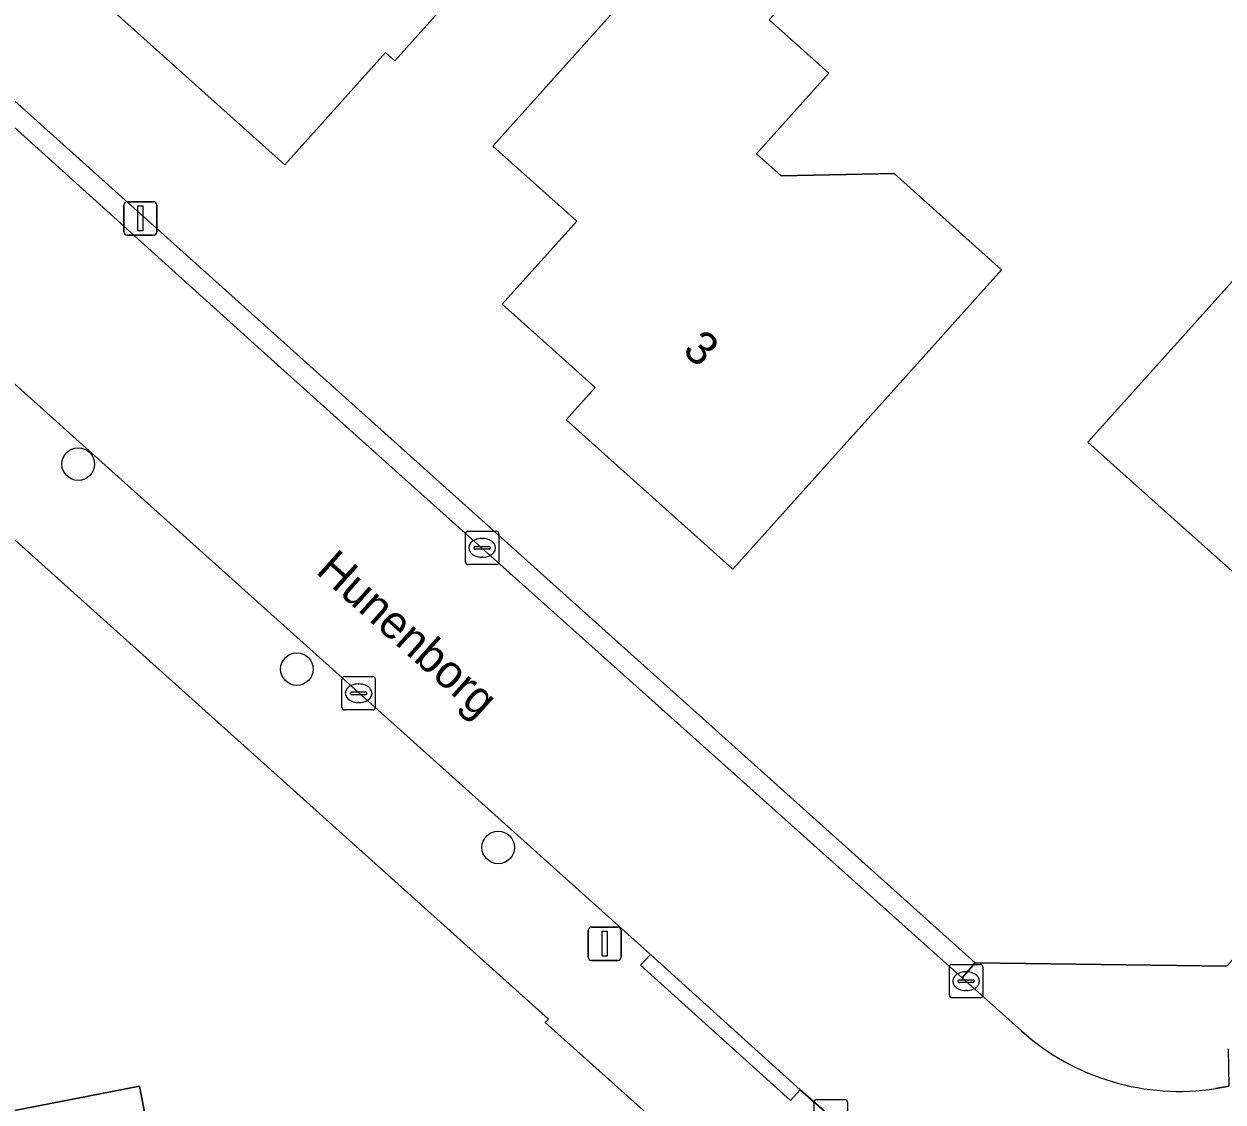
# Model space of a CAD drawing. Extents: x 157648 to 158502, y 379212 to 380938.
# Drawn here: x 158339.88 to 158375.88, y 380282.6 to 380314.96 of the extents above; entities that cross this region are included whole.
import ezdxf

# ---------------------------------------------------------------- set-up
doc = ezdxf.new("R2010")
doc.units = 0
for name, color, linetype in [('IMGEO_Boom', 7, 'Continuous'), ('IMGEO_Erf', 7, 'Continuous'), ('IMGEO_Kolk', 7, 'Continuous'), ('IMGEO_Lichtmast', 7, 'Continuous'), ('IMGEO_Openbare_ruimte_label', 7, 'Continuous'), ('IMGEO_Pand', 7, 'Continuous'), ('IMGEO_Pand_nummerreeks', 7, 'Continuous'), ('IMGEO_Rijbaan_lokaal_open', 7, 'Continuous'), ('IMGEO_Voetpad_open', 7, 'Continuous')]:
    doc.layers.add(name, color=color, linetype=linetype)

msp = doc.modelspace()

# ---------------------------------------------------------------- linework, layer by layer
at = {"layer": 'IMGEO_Boom'}
for centre in [(158341.512, 380301.744), (158348.077, 380295.59), (158354.121, 380290.236)]:
    msp.add_circle(centre, 0.489, dxfattribs=at)
at = {"layer": 'IMGEO_Erf'}
for points in [[(158355.447, 380318.787), (158354.355, 380317.57), (158351.014, 380313.849), (158350.736, 380314.098), (158347.711, 380310.729), (158340.792, 380316.939), (158342.332, 380318.654), (158343.34, 380319.777), (158340.742, 380322.142), (158344.082, 380325.864), (158347.027, 380329.146), (158351.947, 380324.73), (158353.898, 380322.979), (158352.505, 380321.427)], [(158364.043, 380313.479), (158361.873, 380311.061), (158362.614, 380310.396), (158366.008, 380310.469), (158369.233, 380307.574), (158366.877, 380304.95), (158364.506, 380302.309), (158361.166, 380298.587), (158356.164, 380303.077), (158357.031, 380304.043), (158355.752, 380305.191), (158354.244, 380306.544), (158356.477, 380309.032), (158353.964, 380311.288), (158357.304, 380315.009), (158359.55, 380317.511), (158358.771, 380318.21), (158361.051, 380320.752), (158364.534, 380317.626), (158362.253, 380315.085)], [(158388.658, 380309.781), (158386.027, 380306.778), (158387.003, 380305.924), (158384.635, 380303.221), (158386.662, 380301.445), (158383.239, 380297.562), (158381.298, 380299.274), (158378.522, 380296.432), (158374.419, 380300.086), (158371.82, 380302.401), (158374.502, 380305.388), (158383.041, 380314.899)], [(158329.622, 380280.401), (158343.351, 380283.073), (158344.504, 380277.15), (158349.423, 380278.107), (158350.945, 380270.286), (158344.65, 380269.061), (158343.781, 380273.526), (158338.235, 380272.446), (158335.451, 380267.512), (158332.252, 380266.889), (158331.428, 380271.121)]]:
    msp.add_lwpolyline(points, close=True, dxfattribs=at)
for points in [[(158355.536, 380284.979), (158355.63, 380285.086), (158319.878, 380317.192), (158319.785, 380317.098), (158313.914, 380322.39), (158312.921, 380322.194), (158264.365, 380312.705), (158256.222, 380311.09), (158254.843, 380310.82), (158258.955, 380273.913), (158254.984, 380250), (158254.861, 380249.262), (158262.709, 380236.893), (158282.59, 380240.787), (158328.358, 380249.669)], [(158328.87, 380322.271), (158368.445, 380286.775), (158375.993, 380286.676), (158378.309, 380289.272), (158394.201, 380307.087)], [(158362.946, 380278.347), (158355.536, 380284.979)]]:
    msp.add_lwpolyline(points, dxfattribs=at)
at = {"layer": 'IMGEO_Kolk'}
for p, q in [((158353.14, 380298.803), (158353.14, 380299.655)), ((158353.215, 380299.729), (158354.067, 380299.729)), ((158353.628, 380299.509), (158353.653, 380299.509)), ((158354.141, 380299.655), (158354.141, 380298.803)), ((158353.399, 380299.223), (158353.399, 380299.235)), ((158353.837, 380299.186), (158353.439, 380299.186)), ((158353.442, 380299.272), (158353.84, 380299.272)), ((158353.883, 380299.235), (158353.883, 380299.223)), ((158354.067, 380298.729), (158353.215, 380298.729)), ((158353.651, 380298.949), (158353.626, 380298.949)), ((158349.431, 380294.438), (158349.431, 380295.29)), ((158349.506, 380295.364), (158350.358, 380295.364)), ((158349.919, 380295.144), (158349.944, 380295.144)), ((158350.432, 380295.29), (158350.432, 380294.438)), ((158349.69, 380294.858), (158349.69, 380294.87)), ((158350.128, 380294.821), (158349.73, 380294.821)), ((158349.733, 380294.907), (158350.131, 380294.907)), ((158350.174, 380294.87), (158350.174, 380294.858)), ((158349.942, 380294.584), (158349.917, 380294.584)), ((158350.358, 380294.364), (158349.506, 380294.364)), ((158367.668, 380285.798), (158367.668, 380286.65)), ((158367.743, 380286.724), (158368.595, 380286.724)), ((158368.156, 380286.504), (158368.181, 380286.504)), ((158368.669, 380286.65), (158368.669, 380285.798)), ((158367.927, 380286.218), (158367.927, 380286.23)), ((158368.365, 380286.181), (158367.967, 380286.181)), ((158367.97, 380286.267), (158368.368, 380286.267)), ((158368.411, 380286.23), (158368.411, 380286.218)), ((158368.179, 380285.944), (158368.154, 380285.944)), ((158368.595, 380285.724), (158367.743, 380285.724)), ((158363.604, 380281.743), (158363.604, 380282.595)), ((158363.679, 380282.669), (158364.531, 380282.669)), ((158364.605, 380282.595), (158364.605, 380281.743))]:
    msp.add_line(p, q, dxfattribs=at)
for points in [[(158353.14, 380298.803), (158353.14, 380299.655)], [(158353.215, 380299.729), (158354.067, 380299.729)], [(158354.141, 380299.655), (158354.141, 380298.803)], [(158354.067, 380298.729), (158353.215, 380298.729)], [(158349.431, 380294.438), (158349.431, 380295.29)], [(158349.506, 380295.364), (158350.358, 380295.364)], [(158350.432, 380295.29), (158350.432, 380294.438)], [(158350.358, 380294.364), (158349.506, 380294.364)], [(158367.668, 380285.798), (158367.668, 380286.65)], [(158367.743, 380286.724), (158368.595, 380286.724)], [(158368.669, 380286.65), (158368.669, 380285.798)], [(158368.595, 380285.724), (158367.743, 380285.724)], [(158363.604, 380281.743), (158363.604, 380282.595)], [(158363.679, 380282.669), (158364.531, 380282.669)], [(158364.605, 380282.595), (158364.605, 380281.743)]]:
    msp.add_lwpolyline(points, dxfattribs=at)
for centre, radius, start, end in [((158353.217, 380299.653), 0.0765, 91.552, 178.448), ((158353.217, 380299.653), 0.0765, 91.552, 178.448), ((158354.065, 380299.653), 0.0765, 1.552, 88.448), ((158354.065, 380299.653), 0.0765, 1.552, 88.448), ((158353.439, 380299.232), 0.0403, 85.8775, 175.7526), ((158353.436, 380299.222), 0.0366, 178.938, 274.7102), ((158353.84, 380299.229), 0.043, 264.8664, 352.4533), ((158353.844, 380299.234), 0.0386, 1.7309, 96.639), ((158353.217, 380298.805), 0.0765, 181.552, 268.448), ((158353.217, 380298.805), 0.0765, 181.552, 268.448), ((158354.065, 380298.805), 0.0765, 271.552, 358.448), ((158354.065, 380298.805), 0.0765, 271.552, 358.448), ((158349.508, 380295.288), 0.0765, 91.552, 178.448), ((158349.508, 380295.288), 0.0765, 91.552, 178.448), ((158350.356, 380295.288), 0.0765, 1.552, 88.448), ((158350.356, 380295.288), 0.0765, 1.552, 88.448), ((158349.73, 380294.867), 0.0403, 85.8775, 175.7526), ((158349.727, 380294.857), 0.0366, 178.938, 274.7102), ((158350.131, 380294.864), 0.043, 264.8664, 352.4533), ((158350.135, 380294.869), 0.0386, 1.7309, 96.639), ((158349.508, 380294.44), 0.0765, 181.552, 268.448), ((158349.508, 380294.44), 0.0765, 181.552, 268.448), ((158350.356, 380294.44), 0.0765, 271.552, 358.448), ((158350.356, 380294.44), 0.0765, 271.552, 358.448), ((158367.745, 380286.648), 0.0765, 91.552, 178.448), ((158367.745, 380286.648), 0.0765, 91.552, 178.448), ((158368.593, 380286.648), 0.0765, 1.552, 88.448), ((158368.593, 380286.648), 0.0765, 1.552, 88.448), ((158367.967, 380286.227), 0.0403, 85.8775, 175.7526), ((158367.964, 380286.217), 0.0366, 178.938, 274.7102), ((158368.368, 380286.224), 0.043, 264.8664, 352.4533), ((158368.372, 380286.229), 0.0386, 1.7309, 96.639), ((158367.745, 380285.8), 0.0765, 181.552, 268.448), ((158367.745, 380285.8), 0.0765, 181.552, 268.448), ((158368.593, 380285.8), 0.0765, 271.552, 358.448), ((158368.593, 380285.8), 0.0765, 271.552, 358.448), ((158363.681, 380282.593), 0.0765, 91.552, 178.448), ((158363.681, 380282.593), 0.0765, 91.552, 178.448), ((158364.529, 380282.593), 0.0765, 1.552, 88.448), ((158364.529, 380282.593), 0.0765, 1.552, 88.448)]:
    msp.add_arc(centre, radius, start, end, dxfattribs=at)
for centre, major_axis, ratio, start_param, end_param in [((158353.627, 380299.229), (-0.387, 0.002), 0.722429, 4.712389, 7.853982), ((158353.652, 380299.229), (-0.39, 0.002), 0.717154, 1.570796, 4.712389), ((158349.918, 380294.864), (-0.387, 0.002), 0.722429, 4.712389, 7.853982), ((158349.943, 380294.864), (-0.39, 0.002), 0.717154, 1.570796, 4.712389), ((158368.155, 380286.224), (-0.387, 0.002), 0.722429, 4.712389, 7.853982), ((158368.18, 380286.224), (-0.39, 0.002), 0.717154, 1.570796, 4.712389)]:
    msp.add_ellipse(centre, major_axis=major_axis, ratio=ratio, start_param=start_param, end_param=end_param, dxfattribs=at)
at = {"layer": 'IMGEO_Lichtmast'}
for p, q in [((158342.884, 380308.72), (158342.884, 380309.52)), ((158342.884, 380309.52), (158342.884, 380308.72)), ((158342.984, 380309.62), (158343.774, 380309.62)), ((158343.774, 380309.62), (158342.984, 380309.62)), ((158343.874, 380309.52), (158343.874, 380308.72)), ((158343.874, 380308.72), (158343.874, 380309.52)), ((158343.774, 380308.62), (158342.984, 380308.62)), ((158342.984, 380308.62), (158343.774, 380308.62)), ((158356.824, 380286.947), (158356.824, 380287.747)), ((158356.824, 380287.747), (158356.824, 380286.947)), ((158356.924, 380287.847), (158357.714, 380287.847)), ((158357.714, 380287.847), (158356.924, 380287.847)), ((158357.814, 380287.747), (158357.814, 380286.947)), ((158357.814, 380286.947), (158357.814, 380287.747)), ((158357.714, 380286.847), (158356.924, 380286.847)), ((158356.924, 380286.847), (158357.714, 380286.847))]:
    msp.add_line(p, q, dxfattribs=at)
for points in [[(158343.304, 380309.495), (158343.454, 380309.495), (158343.454, 380308.745), (158343.304, 380308.745), (158343.304, 380309.495)], [(158357.244, 380287.722), (158357.394, 380287.722), (158357.394, 380286.972), (158357.244, 380286.972), (158357.244, 380287.722)]]:
    msp.add_lwpolyline(points, dxfattribs=at)
for centre, start, end in [((158342.984, 380309.52), 90, 180), ((158342.984, 380309.52), 90, 180), ((158343.774, 380309.52), 0, 90), ((158343.774, 380309.52), 360, 90), ((158342.984, 380308.72), 180, 270), ((158342.984, 380308.72), 180, 270), ((158343.774, 380308.72), 270, 0), ((158343.774, 380308.72), 270, 0), ((158356.924, 380287.747), 90, 180), ((158356.924, 380287.747), 90, 180), ((158357.714, 380287.747), 0, 90), ((158357.714, 380287.747), 360, 90), ((158356.924, 380286.947), 180, 270), ((158356.924, 380286.947), 180, 270), ((158357.714, 380286.947), 270, 0), ((158357.714, 380286.947), 270, 0)]:
    msp.add_arc(centre, 0.1, start, end, dxfattribs=at)
at = {"layer": 'IMGEO_Pand'}
for points in [[(158352.505, 380321.427), (158353.898, 380322.979), (158351.947, 380324.73), (158347.027, 380329.146), (158344.082, 380325.864), (158340.742, 380322.142), (158343.34, 380319.777), (158342.332, 380318.654), (158340.792, 380316.939), (158347.711, 380310.729), (158350.736, 380314.098), (158351.014, 380313.849), (158354.355, 380317.57), (158355.447, 380318.787)], [(158361.873, 380311.061), (158364.043, 380313.479), (158362.253, 380315.085), (158364.534, 380317.626), (158361.051, 380320.752), (158358.771, 380318.21), (158359.55, 380317.511), (158357.304, 380315.009), (158353.964, 380311.288), (158356.477, 380309.032), (158354.244, 380306.544), (158355.752, 380305.191), (158357.031, 380304.043), (158356.164, 380303.077), (158361.166, 380298.587), (158364.506, 380302.309), (158366.877, 380304.95), (158369.233, 380307.574), (158366.008, 380310.469), (158362.614, 380310.396)], [(158386.662, 380301.445), (158384.635, 380303.221), (158387.003, 380305.924), (158386.027, 380306.778), (158388.658, 380309.781), (158383.041, 380314.899), (158374.502, 380305.388), (158371.82, 380302.401), (158374.419, 380300.086), (158378.522, 380296.432), (158381.298, 380299.274), (158383.239, 380297.562)], [(158343.351, 380283.073), (158329.622, 380280.401), (158331.428, 380271.121), (158332.252, 380266.889), (158335.451, 380267.512), (158338.235, 380272.446), (158343.781, 380273.526), (158344.65, 380269.061), (158350.945, 380270.286), (158349.423, 380278.107), (158344.504, 380277.15)]]:
    msp.add_lwpolyline(points, close=True, dxfattribs=at)
at = {"layer": 'IMGEO_Rijbaan_lokaal_open'}
for points in [[(158369.829, 380284.728), (158368.046, 380286.323), (158351.223, 380301.374), (158347.107, 380305.076), (158338.137, 380313.159), (158333.974, 380316.904), (158322.192, 380327.468)], [(158315.578, 380325.699), (158316.461, 380324.918), (158316.931, 380324.502), (158319.899, 380321.823), (158358.695, 380287.026), (158363.19, 380282.962), (158365.367, 380281.05), (158374.084, 380273.393), (158375.361, 380274.822)], [(158376.064, 380283.067), (158375.664, 380282.997)]]:
    msp.add_lwpolyline(points, dxfattribs=at)
msp.add_arc((158374.578, 380290.037), 7.123, 228.1848, 278.7683, dxfattribs=at)
at = {"layer": 'IMGEO_Voetpad_open'}
for points in [[(158322.192, 380327.468), (158333.974, 380316.904), (158338.137, 380313.159), (158347.107, 380305.076), (158351.223, 380301.374), (158368.046, 380286.323), (158368.445, 380286.775), (158328.87, 380322.271)], [(158319.899, 380321.823), (158316.931, 380324.502), (158316.461, 380324.918), (158313.914, 380322.39), (158319.785, 380317.098), (158319.878, 380317.192), (158355.63, 380285.086), (158355.536, 380284.979), (158362.946, 380278.347)], [(158365.367, 380281.05), (158363.19, 380282.962), (158362.892, 380282.636), (158358.392, 380286.698), (158358.695, 380287.026), (158319.899, 380321.823)], [(158396.269, 380304.841), (158394.201, 380307.087), (158378.309, 380289.272), (158375.993, 380286.676), (158368.445, 380286.775), (158368.046, 380286.323), (158369.829, 380284.728)], [(158375.664, 380282.997), (158376.064, 380283.067), (158376.05, 380284.195)]]:
    msp.add_lwpolyline(points, dxfattribs=at)
msp.add_lwpolyline([(158358.695, 380287.026), (158358.392, 380286.698), (158362.892, 380282.636), (158363.19, 380282.962)], close=True, dxfattribs=at)
msp.add_arc((158374.578, 380290.037), 7.123, 228.1848, 278.7683, dxfattribs=at)

# ---------------------------------------------------------------- texts
at = {"layer": 'IMGEO_Openbare_ruimte_label'}
msp.add_text('Hunenborg', height=1, rotation=318.1619, dxfattribs=at).set_placement((158348.61, 380298.495))
at = {"layer": 'IMGEO_Pand_nummerreeks'}
msp.add_text('3', height=1, rotation=318.0939, dxfattribs=at).set_placement((158359.618, 380305.108))

doc.saveas('drawing.dxf')
